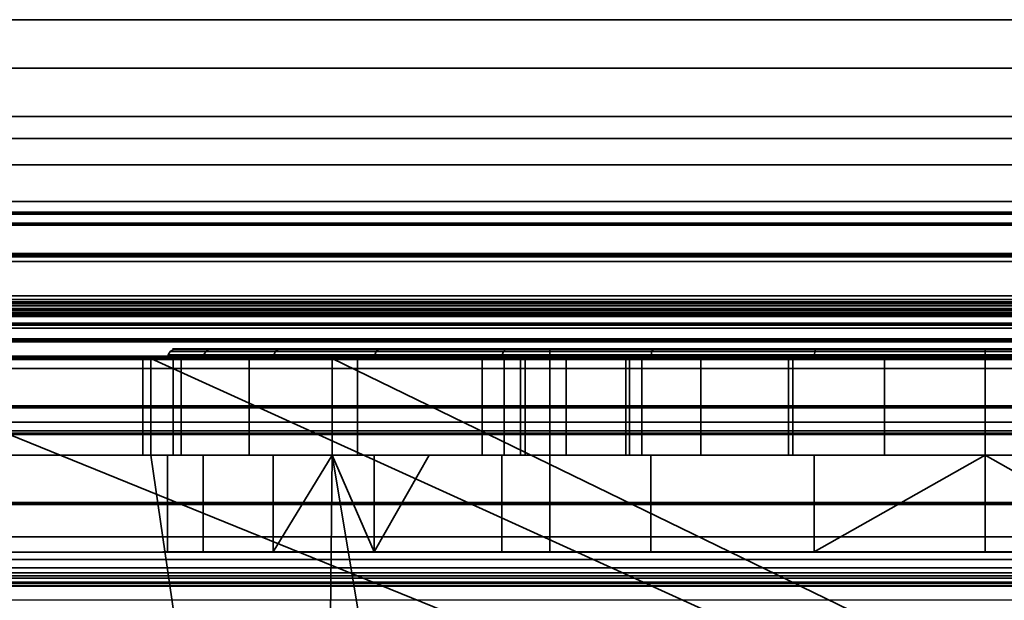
# Model space of a CAD drawing. Header units: millimetres. Extents: x -625 to 3725, y -115 to 86.
# Tile 305 of 656: x 1084.02 to 1094.2, y -19.5 to -13.5. Entities that reach past the tile are written whole.
import ezdxf

# ---------------------------------------------------------------- set-up
doc = ezdxf.new("R2010")
doc.units = ezdxf.units.MM
doc.layers.add('152', color=7, linetype='Continuous', true_color=0xffffff)

# ---------------------------------------------------------------- blocks, each defined once
blk = doc.blocks.new('UG_SURFACE_002')
at = {"layer": '152', "color": 252, "linetype": 'Continuous', "lineweight": 35}
for points in [[(2187, -14, 2237), (2187, 86, 2237), (813, 86, 2237), (813, -14, 2237)], [(963, -14, 2087), (963, 86, 2087), (2037, 86, 2087), (2037, -14, 2087)], [(2187, -14, 2237), (813, -14, 2237), (963, -14, 2087), (2037, -14, 2087)]]:
    blk.add_3dface(points, dxfattribs=at)
blk = doc.blocks.new('UG_SURFACE_055')
at = {"layer": '152', "color": 252, "linetype": 'Continuous', "lineweight": 35}
for points in [[(1029.5, -16.5, 8.5), (1949.5, -16.5, 8.5), (1949.5, -16.538, 8.309), (1029.5, -16.538, 8.309)], [(1029.5, -16.5, 24), (1949.5, -16.5, 24), (1949.5, -16.5, 8.5), (1029.5, -16.5, 8.5)], [(1029.5, -17.5, 24), (1949.5, -17.5, 24), (1949.5, -16.5, 24), (1029.5, -16.5, 24)], [(1029.5, -16.538, 8.309), (1949.5, -16.538, 8.309), (1949.5, -16.646, 8.146), (1029.5, -16.646, 8.146)], [(1029.5, -16.646, 8.146), (1949.5, -16.646, 8.146), (1949.5, -16.809, 8.038), (1029.5, -16.809, 8.038)], [(1029.5, -16.809, 8.038), (1949.5, -16.809, 8.038), (1949.5, -17, 8), (1029.5, -17, 8)], [(1029.5, -17, 8), (1949.5, -17, 8), (1949.5, -18.5, 8), (1029.5, -18.5, 8)], [(1029.5, -17.5, 11), (1949.5, -17.5, 11), (1949.5, -24.5, 11), (1029.5, -24.5, 11)], [(1029.5, -17.5, 9), (1949.5, -17.5, 9), (1949.5, -17.5, 11), (1029.5, -17.5, 11)], [(1029.5, -18.5, 9), (1949.5, -18.5, 9), (1949.5, -17.5, 9), (1029.5, -17.5, 9)], [(1029.5, -17.5, 12), (1949.5, -17.5, 12), (1949.5, -17.5, 24), (1029.5, -17.5, 24)], [(1029.5, -24.5, 12), (1949.5, -24.5, 12), (1949.5, -17.5, 12), (1029.5, -17.5, 12)], [(1029.5, -18.5, 8), (1949.5, -18.5, 8), (1949.5, -18.5, 9), (1029.5, -18.5, 9)]]:
    blk.add_3dface(points, dxfattribs=at)
blk = doc.blocks.new('UG_SURFACE_056')
at = {"layer": '152', "color": 18, "linetype": 'Continuous', "lineweight": 70}
for points in [[(1029.5, -15.5, 8), (1964.5, -15.5, 8), (1964.5, -15.614, 7.426), (1029.5, -15.614, 7.426)], [(1029.5, -15.5, 23.5), (1964.5, -15.5, 23.5), (1964.5, -15.5, 8), (1029.5, -15.5, 8)], [(1029.5, -16.5, 23.5), (1964.5, -16.5, 23.5), (1964.5, -15.5, 23.5), (1029.5, -15.5, 23.5)], [(1029.5, -15.614, 7.426), (1964.5, -15.614, 7.426), (1964.5, -15.939, 6.939), (1029.5, -15.939, 6.939)], [(1029.5, -15.939, 6.939), (1964.5, -15.939, 6.939), (1964.5, -16.426, 6.614), (1029.5, -16.426, 6.614)], [(1029.5, -16.426, 6.614), (1964.5, -16.426, 6.614), (1964.5, -17, 6.5), (1029.5, -17, 6.5)], [(1029.5, -16.5, 8), (1964.5, -16.5, 8), (1964.5, -16.5, 23.5), (1029.5, -16.5, 23.5)], [(1029.5, -16.538, 7.809), (1964.5, -16.538, 7.809), (1964.5, -16.5, 8), (1029.5, -16.5, 8)], [(1029.5, -16.646, 7.646), (1964.5, -16.646, 7.646), (1964.5, -16.538, 7.809), (1029.5, -16.538, 7.809)], [(1029.5, -16.809, 7.538), (1964.5, -16.809, 7.538), (1964.5, -16.646, 7.646), (1029.5, -16.646, 7.646)], [(1029.5, -17, 7.5), (1964.5, -17, 7.5), (1964.5, -16.809, 7.538), (1029.5, -16.809, 7.538)], [(1029.5, -17, 6.5), (1964.5, -17, 6.5), (1964.5, -20.5, 6.5), (1029.5, -20.5, 6.5)], [(1029.5, -18.5, 7.5), (1964.5, -18.5, 7.5), (1964.5, -17, 7.5), (1029.5, -17, 7.5)], [(1029.5, -17.5, 9), (1964.5, -17.5, 9), (1964.5, -18.5, 9), (1029.5, -18.5, 9)], [(1029.5, -17.5, 10), (1964.5, -17.5, 10), (1964.5, -17.5, 9), (1029.5, -17.5, 9)], [(1029.5, -24.5, 10), (1964.5, -24.5, 10), (1964.5, -17.5, 10), (1029.5, -17.5, 10)], [(1029.5, -18.5, 9), (1964.5, -18.5, 9), (1964.5, -18.5, 7.5), (1029.5, -18.5, 7.5)]]:
    blk.add_3dface(points, dxfattribs=at)
blk = doc.blocks.new('UG_SURFACE_057')
at = {"layer": '152', "color": 250, "linetype": 'Continuous', "lineweight": 35}
for points in [[(1029.5, -14.5, 3.5), (1970.5, -14.5, 3.5), (1970.5, -14.728, 2.352), (1029.5, -14.728, 2.352)], [(1029.5, -14.5, 23.5), (1970.5, -14.5, 23.5), (1970.5, -14.5, 3.5), (1029.5, -14.5, 3.5)], [(1029.5, -15.5, 23.5), (1970.5, -15.5, 23.5), (1970.5, -14.5, 23.5), (1029.5, -14.5, 23.5)], [(1029.5, -14.728, 2.352), (1970.5, -14.728, 2.352), (1970.5, -15.379, 1.379), (1029.5, -15.379, 1.379)], [(1029.5, -15.379, 1.379), (1970.5, -15.379, 1.379), (1970.5, -16.352, 0.728), (1029.5, -16.352, 0.728)], [(1029.5, -15.5, 5.5), (1970.5, -15.5, 5.5), (1970.5, -19.216, 5.5), (1029.5, -19.216, 5.5)], [(1029.5, -15.5, 3.5), (1970.5, -15.5, 3.5), (1970.5, -15.5, 5.5), (1029.5, -15.5, 5.5)], [(1029.5, -15.606, 2.856), (1970.5, -15.606, 2.856), (1970.5, -15.5, 3.5), (1029.5, -15.5, 3.5)], [(1029.5, -15.5, 6.5), (1970.5, -15.5, 6.5), (1970.5, -15.5, 23.5), (1029.5, -15.5, 23.5)], [(1029.5, -20.5, 6.5), (1970.5, -20.5, 6.5), (1970.5, -15.5, 6.5), (1029.5, -15.5, 6.5)], [(1029.5, -15.915, 2.281), (1970.5, -15.915, 2.281), (1970.5, -15.606, 2.856), (1029.5, -15.606, 2.856)], [(1029.5, -16.391, 1.835), (1970.5, -16.391, 1.835), (1970.5, -15.915, 2.281), (1029.5, -15.915, 2.281)], [(1029.5, -16.352, 0.728), (1970.5, -16.352, 0.728), (1970.5, -17.5, 0.5), (1029.5, -17.5, 0.5)], [(1029.5, -16.986, 1.567), (1970.5, -16.986, 1.567), (1970.5, -16.391, 1.835), (1029.5, -16.391, 1.835)], [(1029.5, -16.458, 3.623), (1970.5, -16.458, 3.623), (1970.5, -16.486, 3.478), (1029.5, -16.486, 3.478)], [(1029.5, -16.486, 3.767), (1970.5, -16.486, 3.767), (1970.5, -16.458, 3.623), (1029.5, -16.458, 3.623)], [(1029.5, -16.486, 3.478), (1970.5, -16.486, 3.478), (1970.5, -16.566, 3.354), (1029.5, -16.566, 3.354)], [(1029.5, -16.566, 3.891), (1970.5, -16.566, 3.891), (1970.5, -16.486, 3.767), (1029.5, -16.486, 3.767)], [(1029.5, -16.566, 3.354), (1970.5, -16.566, 3.354), (1970.5, -16.687, 3.269), (1029.5, -16.687, 3.269)], [(1029.5, -17.785, 4.87), (1970.5, -17.785, 4.87), (1970.5, -16.566, 3.891), (1029.5, -16.566, 3.891)], [(1029.5, -16.687, 3.269), (1970.5, -16.687, 3.269), (1970.5, -16.83, 3.235), (1029.5, -16.83, 3.235)], [(1029.5, -16.83, 3.235), (1970.5, -16.83, 3.235), (1970.5, -16.976, 3.257), (1029.5, -16.976, 3.257)], [(1029.5, -16.976, 3.257), (1970.5, -16.976, 3.257), (1970.5, -17.103, 3.332), (1029.5, -17.103, 3.332)], [(1029.5, -19.001, 3.033), (1970.5, -19.001, 3.033), (1970.5, -16.986, 1.567), (1029.5, -16.986, 1.567)], [(1029.5, -17.103, 3.332), (1970.5, -17.103, 3.332), (1970.5, -18.843, 4.791), (1029.5, -18.843, 4.791)], [(1029.5, -17.5, 0.5), (1970.5, -17.5, 0.5), (1970.5, -24.5, 0.5), (1029.5, -24.5, 0.5)], [(1029.5, -17.658, 1.5), (1970.5, -17.658, 1.5), (1970.5, -19.27, 2.674), (1029.5, -19.27, 2.674)], [(1029.5, -24.342, 1.5), (1970.5, -24.342, 1.5), (1970.5, -17.658, 1.5), (1029.5, -17.658, 1.5)], [(1029.5, -19.216, 5.5), (1970.5, -19.216, 5.5), (1970.5, -17.785, 4.87), (1029.5, -17.785, 4.87)], [(1029.5, -18.843, 4.791), (1970.5, -18.843, 4.791), (1970.5, -21, 5.5), (1029.5, -21, 5.5)], [(1029.5, -19.079, 3.07), (1970.5, -19.079, 3.07), (1970.5, -19.001, 3.033), (1029.5, -19.001, 3.033)], [(1029.5, -19.166, 3.074), (1970.5, -19.166, 3.074), (1970.5, -19.079, 3.07), (1029.5, -19.079, 3.07)], [(1029.5, -19.248, 3.044), (1970.5, -19.248, 3.044), (1970.5, -19.166, 3.074), (1029.5, -19.166, 3.074)], [(1029.5, -19.313, 2.986), (1970.5, -19.313, 2.986), (1970.5, -19.248, 3.044), (1029.5, -19.248, 3.044)], [(1029.5, -19.27, 2.674), (1970.5, -19.27, 2.674), (1970.5, -19.327, 2.739), (1029.5, -19.327, 2.739)], [(1029.5, -19.35, 2.908), (1970.5, -19.35, 2.908), (1970.5, -19.313, 2.986), (1029.5, -19.313, 2.986)], [(1029.5, -19.327, 2.739), (1970.5, -19.327, 2.739), (1970.5, -19.355, 2.821), (1029.5, -19.355, 2.821)], [(1029.5, -19.355, 2.821), (1970.5, -19.355, 2.821), (1970.5, -19.35, 2.908), (1029.5, -19.35, 2.908)]]:
    blk.add_3dface(points, dxfattribs=at)
blk = doc.blocks.new('UG_SURFACE_058')
at = {"layer": '152', "color": 252, "linetype": 'Continuous', "lineweight": 35}
for points in [[(1029.5, -13.5, 0.5), (1970.5, -13.5, 0.5), (1970.5, -14.5, 0.5), (1029.5, -14.5, 0.5)], [(1029.5, -13.5, 26.5), (1970.5, -13.5, 26.5), (1970.5, -13.5, 0.5), (1029.5, -13.5, 0.5)], [(1029.5, -14.5, 26.5), (1970.5, -14.5, 26.5), (1970.5, -13.5, 26.5), (1029.5, -13.5, 26.5)], [(1029.5, -13.5, 29.5), (1970.5, -13.5, 29.5), (1970.5, -14.5, 29.5), (1029.5, -14.5, 29.5)], [(1029.5, -13.5, 30.5), (1970.5, -13.5, 30.5), (1970.5, -13.5, 29.5), (1029.5, -13.5, 29.5)], [(1029.5, -17.75, 30.5), (1970.5, -17.75, 30.5), (1970.5, -13.5, 30.5), (1029.5, -13.5, 30.5)], [(1029.5, -14.5, 24), (1970.5, -14.5, 24), (1970.5, -17.772, 24), (1029.5, -17.772, 24)], [(1029.5, -14.5, 0.5), (1970.5, -14.5, 0.5), (1970.5, -14.5, 24), (1029.5, -14.5, 24)], [(1029.5, -15, 28), (1970.5, -15, 28), (1970.5, -14.5, 26.5), (1029.5, -14.5, 26.5)], [(1029.5, -14.5, 29.5), (1970.5, -14.5, 29.5), (1970.5, -15, 28), (1029.5, -15, 28)], [(1029.5, -16, 27), (1970.5, -16, 27), (1970.5, -26, 27), (1029.5, -26, 27)], [(1029.5, -16, 25), (1970.5, -16, 25), (1970.5, -16, 27), (1029.5, -16, 27)], [(1029.5, -17.772, 25), (1970.5, -17.772, 25), (1970.5, -16, 25), (1029.5, -16, 25)], [(1029.5, -16.5, 29.5), (1970.5, -16.5, 29.5), (1970.5, -17.75, 29.5), (1029.5, -17.75, 29.5)], [(1029.5, -16.5, 28), (1970.5, -16.5, 28), (1970.5, -16.5, 29.5), (1029.5, -16.5, 29.5)], [(1029.5, -25.5, 28), (1970.5, -25.5, 28), (1970.5, -16.5, 28), (1029.5, -16.5, 28)], [(1029.5, -17.75, 29.5), (1970.5, -17.75, 29.5), (1970.5, -17.75, 30.5), (1029.5, -17.75, 30.5)], [(1029.5, -17.772, 24), (1970.5, -17.772, 24), (1970.5, -17.772, 25), (1029.5, -17.772, 25)]]:
    blk.add_3dface(points, dxfattribs=at)
blk = doc.blocks.new('UG_SURFACE_060')
at = {"layer": '152', "color": 32, "linetype": 'Continuous', "lineweight": 35}
for points in [[(1029, -34, 2017), (1971, -34, 2017), (1971, 0, 2017), (1029, 0, 2017)], [(1029, -29, 30.5), (1029, -13, 30.5), (1971, -13, 30.5), (1971, -29, 30.5)]]:
    blk.add_3dface(points, dxfattribs=at)
blk = doc.blocks.new('UG_SURFACE_061')
at = {"layer": '152', "color": 252, "linetype": 'Continuous', "lineweight": 35}
for points in [[(1086.639, -17, 1099.75), (1085.547, -17, 1103.112), (1085.554, -16.962, 1103.112), (1086.645, -16.962, 1099.754)], [(1085.547, -17, 1103.112), (1085.916, -17, 1106.627), (1085.923, -16.962, 1106.624), (1085.554, -16.962, 1103.112)], [(1086.645, -16.962, 1099.754), (1085.554, -16.962, 1103.112), (1085.576, -16.929, 1103.115), (1086.664, -16.929, 1099.765)], [(1085.554, -16.962, 1103.112), (1085.923, -16.962, 1106.624), (1085.944, -16.929, 1106.618), (1085.576, -16.929, 1103.115)], [(1086.664, -16.929, 1099.765), (1085.576, -16.929, 1103.115), (1085.608, -16.908, 1103.118), (1086.692, -16.908, 1099.781)], [(1085.576, -16.929, 1103.115), (1085.944, -16.929, 1106.618), (1085.975, -16.908, 1106.608), (1085.608, -16.908, 1103.118)], [(1086.692, -16.908, 1099.781), (1085.608, -16.908, 1103.118), (1085.646, -16.9, 1103.122), (1086.725, -16.9, 1099.8)], [(1085.608, -16.908, 1103.118), (1085.975, -16.908, 1106.608), (1086.011, -16.9, 1106.596), (1085.646, -16.9, 1103.122)], [(1089.5, -16.9, 1099.5), (1086.725, -16.9, 1099.8), (1085.646, -16.9, 1103.122), (1086.011, -16.9, 1106.596)], [(1087.689, -16.962, 1109.683), (1085.923, -16.962, 1106.624), (1085.916, -17, 1106.627), (1087.25, -17, 1108.937)], [(1085.923, -16.962, 1106.624), (1087.689, -16.962, 1109.683), (1087.705, -16.929, 1109.668), (1085.944, -16.929, 1106.618)], [(1085.944, -16.929, 1106.618), (1087.705, -16.929, 1109.668), (1087.729, -16.908, 1109.646), (1085.975, -16.908, 1106.608)], [(1085.975, -16.908, 1106.608), (1087.729, -16.908, 1109.646), (1087.758, -16.9, 1109.621), (1086.011, -16.9, 1106.596)], [(1086.011, -16.9, 1106.596), (1087.758, -16.9, 1109.621), (1089.5, -16.9, 1108.5), (1089.5, -16.9, 1099.5)], [(1087.25, -17, 1099.071), (1086.639, -17, 1099.75), (1086.645, -16.962, 1099.754)], [(1089.008, -16.962, 1097.129), (1086.645, -16.962, 1099.754), (1086.664, -16.929, 1099.765), (1089.021, -16.929, 1097.147)], [(1086.645, -16.962, 1099.754), (1089.008, -16.962, 1097.129), (1089.004, -17, 1097.123), (1087.25, -17, 1099.071)], [(1089.021, -16.929, 1097.147), (1086.664, -16.929, 1099.765), (1086.692, -16.908, 1099.781), (1089.04, -16.908, 1097.173)], [(1089.04, -16.908, 1097.173), (1086.692, -16.908, 1099.781), (1086.725, -16.9, 1099.8), (1089.063, -16.9, 1097.204)], [(1089.5, -16.9, 1099.5), (1089.063, -16.9, 1097.204), (1086.725, -16.9, 1099.8)], [(1087.25, -17, 1108.937), (1087.683, -17, 1109.688), (1087.689, -16.962, 1109.683)], [(1087.689, -16.962, 1109.683), (1087.683, -17, 1109.688), (1088.251, -17, 1110.1)], [(1087.689, -16.962, 1109.683), (1090.546, -16.962, 1111.758), (1090.555, -16.929, 1111.738), (1087.705, -16.929, 1109.668)], [(1088.251, -17, 1110.1), (1090.543, -17, 1111.765), (1090.546, -16.962, 1111.758), (1087.689, -16.962, 1109.683)], [(1087.705, -16.929, 1109.668), (1090.555, -16.929, 1111.738), (1090.568, -16.908, 1111.709), (1087.729, -16.908, 1109.646)], [(1087.729, -16.908, 1109.646), (1090.568, -16.908, 1111.709), (1090.583, -16.9, 1111.674), (1087.758, -16.9, 1109.621)], [(1089.5, -16.9, 1108.5), (1087.758, -16.9, 1109.621), (1090.583, -16.9, 1111.674), (1094, -16.9, 1112.4)], [(1092.233, -17, 1095.686), (1089.004, -17, 1097.123), (1089.008, -16.962, 1097.129), (1092.234, -16.962, 1095.693)], [(1092.234, -16.962, 1095.693), (1089.008, -16.962, 1097.129), (1089.021, -16.929, 1097.147), (1092.239, -16.929, 1095.714)], [(1092.239, -16.929, 1095.714), (1089.021, -16.929, 1097.147), (1089.04, -16.908, 1097.173), (1092.246, -16.908, 1095.746)], [(1092.246, -16.908, 1095.746), (1089.04, -16.908, 1097.173), (1089.063, -16.9, 1097.204), (1092.254, -16.9, 1095.784)], [(1095.747, -16.9, 1095.784), (1092.254, -16.9, 1095.784), (1089.063, -16.9, 1097.204), (1089.5, -16.9, 1099.5)], [(1089.5, -16.9, 1099.5), (1098.5, -16.9, 1099.5), (1098.937, -16.9, 1097.204), (1095.747, -16.9, 1095.784)], [(1098.5, -16.9, 1108.5), (1089.5, -16.9, 1108.5), (1094, -16.9, 1112.4), (1097.417, -16.9, 1111.674)], [(1089.5, -19, 1099.5), (1098.5, -19, 1099.5), (1098.5, -16.9, 1099.5), (1089.5, -16.9, 1099.5)], [(1089.5, -19, 1108.5), (1089.5, -19, 1099.5), (1089.5, -16.9, 1099.5), (1089.5, -16.9, 1108.5)], [(1098.5, -19, 1108.5), (1089.5, -19, 1108.5), (1089.5, -16.9, 1108.5), (1098.5, -16.9, 1108.5)], [(1090.543, -17, 1111.765), (1094, -17, 1112.5), (1094, -16.962, 1112.492), (1090.546, -16.962, 1111.758)], [(1090.546, -16.962, 1111.758), (1094, -16.962, 1112.492), (1094, -16.929, 1112.471), (1090.555, -16.929, 1111.738)], [(1090.555, -16.929, 1111.738), (1094, -16.929, 1112.471), (1094, -16.908, 1112.438), (1090.568, -16.908, 1111.709)], [(1090.568, -16.908, 1111.709), (1094, -16.908, 1112.438), (1094, -16.9, 1112.4), (1090.583, -16.9, 1111.674)], [(1094, -17, 1095.5), (1092.233, -17, 1095.686), (1092.234, -16.962, 1095.693)], [(1095.766, -16.962, 1095.693), (1092.234, -16.962, 1095.693), (1092.239, -16.929, 1095.714), (1095.761, -16.929, 1095.714)], [(1092.234, -16.962, 1095.693), (1095.766, -16.962, 1095.693), (1094, -17, 1095.5)], [(1095.761, -16.929, 1095.714), (1092.239, -16.929, 1095.714), (1092.246, -16.908, 1095.746), (1095.754, -16.908, 1095.746)], [(1095.754, -16.908, 1095.746), (1092.246, -16.908, 1095.746), (1092.254, -16.9, 1095.784), (1095.747, -16.9, 1095.784)], [(1094, -16.908, 1112.438), (1097.432, -16.908, 1111.709), (1097.417, -16.9, 1111.674), (1094, -16.9, 1112.4)], [(1094, -16.929, 1112.471), (1097.445, -16.929, 1111.738), (1097.432, -16.908, 1111.709), (1094, -16.908, 1112.438)], [(1094, -16.962, 1112.492), (1097.454, -16.962, 1111.758), (1097.445, -16.929, 1111.738), (1094, -16.929, 1112.471)], [(1095.766, -16.962, 1095.693), (1095.767, -17, 1095.686), (1094, -17, 1095.5)], [(1094, -17, 1112.5), (1097.457, -17, 1111.765), (1097.454, -16.962, 1111.758), (1094, -16.962, 1112.492)], [(1081.975, -17, 1167.5), (1032, -17, 1167.5), (1032, -30, 1167.5), (1114, -30, 1167.5)], [(1114, -30, 1002.5), (1032, -30, 1002.5), (1032, -17, 1002.5), (1081.975, -17, 1002.5)], [(1114, -30, 1167.5), (1085.375, -17, 1167.5), (1081.975, -17, 1167.5)], [(1114, -30, 1002.5), (1081.975, -17, 1002.5), (1085.375, -17, 1002.5)], [(1081.975, -17, 1033.975), (1085.293, -17, 1031.132), (1085.375, -17, 1030.875)], [(1081.975, -17, 1033.975), (1085.375, -17, 1033.975), (1085.375, -17, 1031.877), (1085.293, -17, 1031.132)], [(1085.375, -17, 1030.875), (1085.375, -17, 1013.575), (1081.975, -17, 1013.575), (1081.975, -17, 1033.975)], [(1081.975, -17, 1002.5), (1081.975, -17, 1013.575), (1085.375, -17, 1013.575), (1085.375, -17, 1002.5)], [(1081.975, -17, 1033.975), (1081.975, -17, 1058.875), (1085.375, -17, 1058.875), (1085.375, -17, 1033.975)], [(1081.975, -17, 1058.875), (1081.975, -17, 1091.25), (1085.375, -17, 1091.25), (1085.375, -17, 1058.875)], [(1081.975, -17, 1091.25), (1081.975, -17, 1110.1), (1085.375, -17, 1110.1), (1085.375, -17, 1091.25)], [(1081.975, -17, 1110.1), (1081.975, -17, 1128.75), (1085.375, -17, 1128.75), (1085.375, -17, 1110.1)], [(1081.975, -17, 1128.75), (1081.975, -17, 1167.5), (1085.375, -17, 1167.5), (1085.375, -17, 1128.75)], [(1085.375, -18, 1031.877), (1085.293, -18, 1031.132), (1085.293, -17, 1031.132), (1085.375, -17, 1031.877)], [(1085.375, -17, 1030.875), (1085.293, -17, 1031.132), (1085.293, -18, 1031.132), (1085.375, -18, 1030.875)], [(1114, -30, 1167.5), (1087.25, -17, 1167.5), (1085.375, -17, 1167.5)], [(1114, -30, 1002.5), (1085.375, -17, 1002.5), (1087.25, -17, 1002.5)], [(1085.375, -17, 1110.1), (1085.916, -17, 1106.627), (1085.547, -17, 1103.112)], [(1085.547, -17, 1103.112), (1085.375, -17, 1091.25), (1085.375, -17, 1110.1)], [(1085.375, -17, 1110.1), (1087.25, -17, 1110.1), (1087.25, -17, 1108.937), (1085.916, -17, 1106.627)], [(1085.547, -17, 1103.112), (1086.639, -17, 1099.75), (1085.375, -17, 1091.25)], [(1085.375, -17, 1058.875), (1087.25, -17, 1058.875), (1087.25, -17, 1037.42), (1085.689, -17, 1034.737)], [(1085.375, -17, 1013.575), (1085.375, -17, 1030.875), (1086.393, -17, 1027.676)], [(1086.393, -17, 1027.676), (1087.25, -17, 1026.71), (1087.25, -17, 1013.575), (1085.375, -17, 1013.575)], [(1085.375, -17, 1031.877), (1085.375, -17, 1033.975), (1085.606, -17, 1033.975)], [(1085.689, -17, 1034.737), (1085.606, -17, 1033.975), (1085.375, -17, 1033.975), (1085.375, -17, 1058.875)], [(1086.639, -17, 1099.75), (1087.25, -17, 1099.071), (1087.25, -17, 1091.25), (1085.375, -17, 1091.25)], [(1085.375, -17, 1002.5), (1085.375, -17, 1013.575), (1087.25, -17, 1013.575), (1087.25, -17, 1002.5)], [(1085.375, -17, 1058.875), (1085.375, -17, 1091.25), (1087.25, -17, 1091.25), (1087.25, -17, 1058.875)], [(1085.375, -17, 1110.1), (1085.375, -17, 1128.75), (1087.25, -17, 1128.75), (1087.25, -17, 1110.1)], [(1085.375, -17, 1128.75), (1085.375, -17, 1167.5), (1087.25, -17, 1167.5), (1087.25, -17, 1128.75)], [(1085.606, -18, 1033.975), (1085.375, -18, 1031.877), (1085.375, -17, 1031.877), (1085.606, -17, 1033.975)], [(1085.375, -18, 1030.875), (1086.393, -18, 1027.676), (1086.393, -17, 1027.676), (1085.375, -17, 1030.875)], [(1085.606, -17, 1033.975), (1085.689, -17, 1034.737), (1085.689, -18, 1034.737), (1085.606, -18, 1033.975)], [(1087.25, -18, 1037.42), (1085.689, -18, 1034.737), (1085.689, -17, 1034.737), (1087.25, -17, 1037.42)], [(1087.25, -17, 1026.71), (1086.393, -17, 1027.676), (1086.393, -18, 1027.676), (1087.25, -18, 1026.71)], [(1114, -30, 1167.5), (1100.75, -17, 1167.5), (1087.25, -17, 1167.5)], [(1114, -30, 1002.5), (1087.25, -17, 1002.5), (1100.75, -17, 1002.5)], [(1087.25, -17, 1128.75), (1091.966, -17, 1145.432), (1094, -17, 1145)], [(1087.25, -17, 1128.75), (1087.25, -17, 1167.5), (1089.027, -17, 1150.523)], [(1087.25, -17, 1167.5), (1092.96, -17, 1154.891), (1091.061, -17, 1154.045)], [(1087.25, -17, 1128.75), (1090.284, -17, 1146.654), (1091.966, -17, 1145.432)], [(1089.027, -17, 1150.523), (1089.245, -17, 1148.455), (1087.25, -17, 1128.75)], [(1091.061, -17, 1154.045), (1089.67, -17, 1152.5), (1087.25, -17, 1167.5)], [(1094, -17, 1145), (1096.034, -17, 1145.432), (1100.75, -17, 1128.75), (1087.25, -17, 1128.75)], [(1089.67, -17, 1152.5), (1089.027, -17, 1150.523), (1087.25, -17, 1167.5)], [(1087.25, -17, 1167.5), (1100.75, -17, 1167.5), (1095.04, -17, 1154.891), (1092.96, -17, 1154.891)], [(1089.245, -17, 1148.455), (1090.284, -17, 1146.654), (1087.25, -17, 1128.75)], [(1087.25, -17, 1058.875), (1091.966, -17, 1077.432), (1094, -17, 1077)], [(1087.25, -17, 1091.25), (1092.96, -17, 1086.891), (1091.061, -17, 1086.045)], [(1087.25, -17, 1058.875), (1090.284, -17, 1078.654), (1091.966, -17, 1077.432)], [(1087.25, -17, 1058.875), (1087.25, -17, 1091.25), (1089.027, -17, 1082.523), (1089.245, -17, 1080.455)], [(1091.061, -17, 1086.045), (1089.67, -17, 1084.5), (1087.25, -17, 1091.25)], [(1094, -17, 1077), (1096.034, -17, 1077.432), (1100.75, -17, 1058.875), (1087.25, -17, 1058.875)], [(1089.67, -17, 1084.5), (1089.027, -17, 1082.523), (1087.25, -17, 1091.25)], [(1087.25, -17, 1091.25), (1100.75, -17, 1091.25), (1095.04, -17, 1086.891), (1092.96, -17, 1086.891)], [(1089.245, -17, 1080.455), (1090.284, -17, 1078.654), (1087.25, -17, 1058.875)], [(1087.25, -17, 1128.75), (1100.75, -17, 1128.75), (1094, -17, 1112.5), (1090.543, -17, 1111.765)], [(1087.25, -17, 1110.1), (1088.251, -17, 1110.1), (1087.683, -17, 1109.688)], [(1087.25, -17, 1091.25), (1092.233, -17, 1095.686), (1094, -17, 1095.5)], [(1094, -17, 1095.5), (1095.767, -17, 1095.686), (1100.75, -17, 1091.25), (1087.25, -17, 1091.25)], [(1087.25, -17, 1091.25), (1089.004, -17, 1097.123), (1092.233, -17, 1095.686)], [(1087.25, -17, 1091.25), (1087.25, -17, 1099.071), (1089.004, -17, 1097.123)], [(1087.25, -17, 1058.875), (1090.452, -17, 1039.998), (1087.513, -17, 1037.872)], [(1087.25, -17, 1058.875), (1094, -17, 1040.75), (1090.452, -17, 1039.998)], [(1097.548, -17, 1039.998), (1094, -17, 1040.75), (1087.25, -17, 1058.875), (1100.75, -17, 1058.875)], [(1087.25, -17, 1013.575), (1088.8, -17, 1013.575), (1088.8, -17, 1012.55)], [(1087.25, -17, 1002.5), (1090.323, -17, 1008.873), (1092.01, -17, 1007.746)], [(1088.8, -17, 1012.55), (1089.196, -17, 1010.56), (1087.25, -17, 1002.5), (1087.25, -17, 1013.575)], [(1089.196, -17, 1010.56), (1090.323, -17, 1008.873), (1087.25, -17, 1002.5)], [(1092.01, -17, 1007.746), (1094, -17, 1007.35), (1100.75, -17, 1002.5), (1087.25, -17, 1002.5)], [(1088.8, -17, 1013.575), (1087.25, -17, 1013.575), (1087.25, -17, 1026.71), (1088.8, -17, 1024.963)], [(1087.513, -17, 1037.872), (1087.25, -17, 1037.42), (1087.25, -17, 1058.875)], [(1087.683, -17, 1109.688), (1087.25, -17, 1108.937), (1087.25, -17, 1110.1)], [(1090.543, -17, 1111.765), (1088.251, -17, 1110.1), (1087.25, -17, 1110.1), (1087.25, -17, 1128.75)], [(1087.25, -18, 1026.71), (1088.8, -18, 1024.963), (1088.8, -17, 1024.963), (1087.25, -17, 1026.71)], [(1087.25, -17, 1037.42), (1087.513, -17, 1037.872), (1087.513, -18, 1037.872), (1087.25, -18, 1037.42)], [(1090.452, -17, 1039.998), (1090.452, -18, 1039.998), (1087.513, -18, 1037.872), (1087.513, -17, 1037.872)], [(1088.8, -17, 1013.575), (1088.8, -17, 1024.963), (1088.8, -18, 1024.963), (1088.8, -18, 1013.575)], [(1088.8, -18, 1013.575), (1088.8, -18, 1012.55), (1088.8, -17, 1012.55), (1088.8, -17, 1013.575)], [(1088.8, -17, 1012.55), (1088.8, -18, 1012.55), (1089.196, -18, 1010.56), (1089.196, -17, 1010.56)], [(1089.027, -17, 1150.523), (1089.027, -18, 1150.523), (1089.245, -18, 1148.455), (1089.245, -17, 1148.455)], [(1089.67, -17, 1152.5), (1089.67, -18, 1152.5), (1089.027, -18, 1150.523), (1089.027, -17, 1150.523)], [(1089.027, -17, 1082.523), (1089.027, -18, 1082.523), (1089.245, -18, 1080.455), (1089.245, -17, 1080.455)], [(1089.67, -17, 1084.5), (1089.67, -18, 1084.5), (1089.027, -18, 1082.523), (1089.027, -17, 1082.523)], [(1089.196, -17, 1010.56), (1089.196, -18, 1010.56), (1090.323, -18, 1008.873), (1090.323, -17, 1008.873)], [(1089.245, -17, 1148.455), (1089.245, -18, 1148.455), (1090.284, -18, 1146.654), (1090.284, -17, 1146.654)], [(1089.245, -17, 1080.455), (1089.245, -18, 1080.455), (1090.284, -18, 1078.654), (1090.284, -17, 1078.654)], [(1091.061, -17, 1154.045), (1091.061, -18, 1154.045), (1089.67, -18, 1152.5), (1089.67, -17, 1152.5)], [(1091.061, -17, 1086.045), (1091.061, -18, 1086.045), (1089.67, -18, 1084.5), (1089.67, -17, 1084.5)], [(1090.284, -17, 1146.654), (1090.284, -18, 1146.654), (1091.966, -18, 1145.432), (1091.966, -17, 1145.432)], [(1090.284, -17, 1078.654), (1090.284, -18, 1078.654), (1091.966, -18, 1077.432), (1091.966, -17, 1077.432)], [(1090.323, -17, 1008.873), (1090.323, -18, 1008.873), (1092.01, -18, 1007.746), (1092.01, -17, 1007.746)], [(1094, -17, 1040.75), (1094, -18, 1040.75), (1090.452, -18, 1039.998), (1090.452, -17, 1039.998)], [(1092.96, -17, 1154.891), (1092.96, -18, 1154.891), (1091.061, -18, 1154.045), (1091.061, -17, 1154.045)], [(1092.96, -17, 1086.891), (1092.96, -18, 1086.891), (1091.061, -18, 1086.045), (1091.061, -17, 1086.045)], [(1091.966, -17, 1145.432), (1091.966, -18, 1145.432), (1094, -18, 1145), (1094, -17, 1145)], [(1091.966, -17, 1077.432), (1091.966, -18, 1077.432), (1094, -18, 1077), (1094, -17, 1077)], [(1092.01, -17, 1007.746), (1092.01, -18, 1007.746), (1094, -18, 1007.35), (1094, -17, 1007.35)], [(1095.04, -17, 1154.891), (1095.04, -18, 1154.891), (1092.96, -18, 1154.891), (1092.96, -17, 1154.891)], [(1095.04, -17, 1086.891), (1095.04, -18, 1086.891), (1092.96, -18, 1086.891), (1092.96, -17, 1086.891)], [(1097.457, -17, 1111.765), (1094, -17, 1112.5), (1100.75, -17, 1128.75)], [(1100.75, -17, 1002.5), (1094, -17, 1007.35), (1095.99, -17, 1007.746)], [(1097.548, -17, 1039.998), (1097.548, -18, 1039.998), (1094, -18, 1040.75), (1094, -17, 1040.75)], [(1094, -17, 1007.35), (1094, -18, 1007.35), (1095.99, -18, 1007.746), (1095.99, -17, 1007.746)], [(1094, -17, 1145), (1094, -18, 1145), (1096.034, -18, 1145.432), (1096.034, -17, 1145.432)], [(1094, -17, 1077), (1094, -18, 1077), (1096.034, -18, 1077.432), (1096.034, -17, 1077.432)], [(1081.975, -30, 1003.5), (1087.125, -30, 1003.5), (1085.375, -18, 1003.5), (1081.975, -18, 1003.5)], [(1087.125, -30, 1166.5), (1081.975, -30, 1166.5), (1081.975, -18, 1166.5), (1085.375, -18, 1166.5)], [(1081.975, -18, 1033.975), (1081.975, -18, 1013.575), (1085.375, -18, 1013.575), (1085.375, -18, 1030.875)], [(1085.375, -18, 1030.875), (1085.293, -18, 1031.132), (1081.975, -18, 1033.975)], [(1085.293, -18, 1031.132), (1085.375, -18, 1031.877), (1085.375, -18, 1033.975), (1081.975, -18, 1033.975)], [(1085.375, -18, 1003.5), (1085.375, -18, 1013.575), (1081.975, -18, 1013.575), (1081.975, -18, 1003.5)], [(1085.375, -18, 1033.975), (1085.375, -18, 1058.875), (1081.975, -18, 1058.875), (1081.975, -18, 1033.975)], [(1085.375, -18, 1058.875), (1085.375, -18, 1091.25), (1081.975, -18, 1091.25), (1081.975, -18, 1058.875)], [(1085.375, -18, 1091.25), (1085.375, -18, 1110.1), (1081.975, -18, 1110.1), (1081.975, -18, 1091.25)], [(1085.375, -18, 1110.1), (1085.375, -18, 1128.75), (1081.975, -18, 1128.75), (1081.975, -18, 1110.1)], [(1085.375, -18, 1128.75), (1085.375, -18, 1166.5), (1081.975, -18, 1166.5), (1081.975, -18, 1128.75)], [(1087.125, -30, 1003.5), (1087.25, -18, 1003.5), (1085.375, -18, 1003.5)], [(1085.375, -18, 1166.5), (1087.25, -18, 1166.5), (1087.125, -30, 1166.5)], [(1085.375, -18, 1110.1), (1085.375, -18, 1091.25), (1085.547, -18, 1103.112)], [(1085.375, -18, 1091.25), (1086.639, -18, 1099.75), (1085.547, -18, 1103.112)], [(1085.547, -18, 1103.112), (1085.916, -18, 1106.627), (1085.375, -18, 1110.1)], [(1085.375, -18, 1091.25), (1087.25, -18, 1091.25), (1087.25, -18, 1099.071), (1086.639, -18, 1099.75)], [(1085.375, -18, 1013.575), (1087.25, -18, 1013.575), (1087.25, -18, 1026.71), (1086.393, -18, 1027.676)], [(1085.375, -18, 1058.875), (1085.375, -18, 1033.975), (1085.606, -18, 1033.975), (1085.689, -18, 1034.737)], [(1085.689, -18, 1034.737), (1087.25, -18, 1037.42), (1087.25, -18, 1058.875), (1085.375, -18, 1058.875)], [(1085.606, -18, 1033.975), (1085.375, -18, 1033.975), (1085.375, -18, 1031.877)], [(1086.393, -18, 1027.676), (1085.375, -18, 1030.875), (1085.375, -18, 1013.575)], [(1085.916, -18, 1106.627), (1087.25, -18, 1108.937), (1087.25, -18, 1110.1), (1085.375, -18, 1110.1)], [(1087.25, -18, 1003.5), (1087.25, -18, 1013.575), (1085.375, -18, 1013.575), (1085.375, -18, 1003.5)], [(1087.25, -18, 1058.875), (1087.25, -18, 1091.25), (1085.375, -18, 1091.25), (1085.375, -18, 1058.875)], [(1087.25, -18, 1110.1), (1087.25, -18, 1128.75), (1085.375, -18, 1128.75), (1085.375, -18, 1110.1)], [(1087.25, -18, 1128.75), (1087.25, -18, 1166.5), (1085.375, -18, 1166.5), (1085.375, -18, 1128.75)], [(1085.547, -19, 1103.112), (1085.547, -18, 1103.112), (1086.639, -18, 1099.75), (1086.639, -19, 1099.75)], [(1085.916, -19, 1106.627), (1085.916, -18, 1106.627), (1085.547, -18, 1103.112), (1085.547, -19, 1103.112)], [(1087.25, -18, 1108.937), (1085.916, -18, 1106.627), (1085.916, -19, 1106.627), (1087.683, -19, 1109.688)], [(1086.639, -19, 1099.75), (1086.639, -18, 1099.75), (1087.25, -18, 1099.071)], [(1087.25, -18, 1099.071), (1089.004, -18, 1097.123), (1089.004, -19, 1097.123), (1086.639, -19, 1099.75)], [(1087.25, -18, 1003.5), (1087.125, -30, 1003.5), (1089.25, -30, 1003.5)], [(1087.25, -18, 1166.5), (1089.25, -30, 1166.5), (1087.125, -30, 1166.5)], [(1089.25, -30, 1003.5), (1098.75, -30, 1003.5), (1100.75, -18, 1003.5), (1087.25, -18, 1003.5)], [(1087.25, -18, 1166.5), (1100.75, -18, 1166.5), (1098.75, -30, 1166.5), (1089.25, -30, 1166.5)], [(1087.25, -18, 1166.5), (1089.67, -18, 1152.5), (1091.061, -18, 1154.045)], [(1087.25, -18, 1166.5), (1089.027, -18, 1150.523), (1089.67, -18, 1152.5)], [(1087.25, -18, 1128.75), (1090.284, -18, 1146.654), (1089.245, -18, 1148.455)], [(1100.75, -18, 1166.5), (1087.25, -18, 1166.5), (1092.96, -18, 1154.891), (1095.04, -18, 1154.891)], [(1089.245, -18, 1148.455), (1089.027, -18, 1150.523), (1087.25, -18, 1166.5), (1087.25, -18, 1128.75)], [(1091.061, -18, 1154.045), (1092.96, -18, 1154.891), (1087.25, -18, 1166.5)], [(1087.25, -18, 1128.75), (1094, -18, 1145), (1091.966, -18, 1145.432)], [(1091.966, -18, 1145.432), (1090.284, -18, 1146.654), (1087.25, -18, 1128.75)], [(1087.25, -18, 1091.25), (1089.67, -18, 1084.5), (1091.061, -18, 1086.045)], [(1087.25, -18, 1091.25), (1089.027, -18, 1082.523), (1089.67, -18, 1084.5)], [(1087.25, -18, 1058.875), (1090.284, -18, 1078.654), (1089.245, -18, 1080.455)], [(1100.75, -18, 1091.25), (1087.25, -18, 1091.25), (1092.96, -18, 1086.891), (1095.04, -18, 1086.891)], [(1089.245, -18, 1080.455), (1089.027, -18, 1082.523), (1087.25, -18, 1091.25), (1087.25, -18, 1058.875)], [(1091.061, -18, 1086.045), (1092.96, -18, 1086.891), (1087.25, -18, 1091.25)], [(1087.25, -18, 1058.875), (1094, -18, 1077), (1091.966, -18, 1077.432)], [(1091.966, -18, 1077.432), (1090.284, -18, 1078.654), (1087.25, -18, 1058.875)], [(1087.25, -18, 1110.1), (1087.25, -18, 1108.937), (1087.683, -18, 1109.688)], [(1100.75, -18, 1128.75), (1087.25, -18, 1128.75), (1094, -18, 1112.5), (1097.457, -18, 1111.765)], [(1087.25, -18, 1128.75), (1087.25, -18, 1110.1), (1088.251, -18, 1110.1), (1090.543, -18, 1111.765)], [(1090.543, -18, 1111.765), (1094, -18, 1112.5), (1087.25, -18, 1128.75)], [(1094, -18, 1095.5), (1092.233, -18, 1095.686), (1087.25, -18, 1091.25), (1100.75, -18, 1091.25)], [(1092.233, -18, 1095.686), (1089.004, -18, 1097.123), (1087.25, -18, 1091.25)], [(1087.25, -18, 1013.575), (1087.25, -18, 1003.5), (1089.196, -18, 1010.56), (1088.8, -18, 1012.55)], [(1087.25, -18, 1003.5), (1090.323, -18, 1008.873), (1089.196, -18, 1010.56)], [(1087.25, -18, 1003.5), (1094, -18, 1007.35), (1092.01, -18, 1007.746)], [(1092.01, -18, 1007.746), (1090.323, -18, 1008.873), (1087.25, -18, 1003.5)], [(1095.99, -18, 1007.746), (1094, -18, 1007.35), (1087.25, -18, 1003.5), (1100.75, -18, 1003.5)], [(1087.25, -18, 1058.875), (1087.25, -18, 1037.42), (1087.513, -18, 1037.872)], [(1087.513, -18, 1037.872), (1090.452, -18, 1039.998), (1087.25, -18, 1058.875)], [(1090.452, -18, 1039.998), (1094, -18, 1040.75), (1100.75, -18, 1058.875), (1087.25, -18, 1058.875)], [(1087.25, -18, 1026.71), (1087.25, -18, 1013.575), (1088.8, -18, 1013.575), (1088.8, -18, 1024.963)], [(1088.8, -18, 1012.55), (1088.8, -18, 1013.575), (1087.25, -18, 1013.575)], [(1089.004, -18, 1097.123), (1087.25, -18, 1099.071), (1087.25, -18, 1091.25)], [(1087.683, -18, 1109.688), (1088.251, -18, 1110.1), (1087.25, -18, 1110.1)], [(1096.034, -18, 1077.432), (1094, -18, 1077), (1087.25, -18, 1058.875), (1100.75, -18, 1058.875)], [(1096.034, -18, 1145.432), (1094, -18, 1145), (1087.25, -18, 1128.75), (1100.75, -18, 1128.75)], [(1087.683, -19, 1109.688), (1087.683, -18, 1109.688), (1087.25, -18, 1108.937)], [(1087.683, -19, 1109.688), (1090.543, -19, 1111.765), (1090.543, -18, 1111.765), (1088.251, -18, 1110.1)], [(1088.251, -18, 1110.1), (1087.683, -18, 1109.688), (1087.683, -19, 1109.688)], [(1089.004, -19, 1097.123), (1089.004, -18, 1097.123), (1092.233, -18, 1095.686), (1092.233, -19, 1095.686)], [(1094, -19, 1112.5), (1094, -18, 1112.5), (1090.543, -18, 1111.765), (1090.543, -19, 1111.765)], [(1095.767, -19, 1095.686), (1092.233, -19, 1095.686), (1094, -18, 1095.5)], [(1092.233, -19, 1095.686), (1092.233, -18, 1095.686), (1094, -18, 1095.5)], [(1100.75, -18, 1091.25), (1095.767, -18, 1095.686), (1094, -18, 1095.5)], [(1100.75, -18, 1058.875), (1094, -18, 1040.75), (1097.548, -18, 1039.998)], [(1097.457, -19, 1111.765), (1097.457, -18, 1111.765), (1094, -18, 1112.5), (1094, -19, 1112.5)], [(1094, -18, 1095.5), (1095.767, -18, 1095.686), (1095.767, -19, 1095.686)], [(1089.5, -19, 1108.5), (1087.683, -19, 1109.688), (1085.916, -19, 1106.627), (1085.547, -19, 1103.112)], [(1085.547, -19, 1103.112), (1086.639, -19, 1099.75), (1089.5, -19, 1099.5), (1089.5, -19, 1108.5)], [(1086.639, -19, 1099.75), (1089.004, -19, 1097.123), (1089.5, -19, 1099.5)], [(1090.543, -19, 1111.765), (1087.683, -19, 1109.688), (1089.5, -19, 1108.5)], [(1098.5, -19, 1099.5), (1089.5, -19, 1099.5), (1089.004, -19, 1097.123), (1092.233, -19, 1095.686)], [(1089.5, -19, 1108.5), (1098.5, -19, 1108.5), (1097.457, -19, 1111.765), (1094, -19, 1112.5)], [(1094, -19, 1112.5), (1090.543, -19, 1111.765), (1089.5, -19, 1108.5)], [(1092.233, -19, 1095.686), (1095.767, -19, 1095.686), (1098.996, -19, 1097.123), (1098.5, -19, 1099.5)]]:
    blk.add_3dface(points, dxfattribs=at)
blk = doc.blocks.new('UG_SURFACE_072')
at = {"layer": '152', "color": 41, "linetype": 'Continuous', "lineweight": 35}
for points in [[(2089.75, -32.75, 2137.75), (2089.75, -17.75, 2137.75), (910.25, -17.75, 2137.75), (910.25, -32.75, 2137.75)], [(2089.75, -17.75, 2137.75), (2019.75, -17.75, 2067.75), (980.25, -17.75, 2067.75), (910.25, -17.75, 2137.75)], [(2019.75, -17.75, 2067.75), (2019.75, -32.75, 2067.75), (980.25, -32.75, 2067.75), (980.25, -17.75, 2067.75)]]:
    blk.add_3dface(points, dxfattribs=at)
blk = doc.blocks.new('UG_SURFACE_073')
at = {"layer": '152', "color": 14, "linetype": 'Continuous', "lineweight": 35}
for points in [[(2094.75, -14, 2142.75), (2089.75, -14, 2137.75), (910.25, -14, 2137.75), (905.25, -14, 2142.75)], [(2094.75, -29.75, 2142.75), (2094.75, -14, 2142.75), (905.25, -14, 2142.75), (905.25, -29.75, 2142.75)], [(910.25, -14, 2137.75), (2089.75, -14, 2137.75), (2089.75, -32.75, 2137.75), (910.25, -32.75, 2137.75)]]:
    blk.add_3dface(points, dxfattribs=at)
blk = doc.blocks.new('UG_SURFACE_074')
at = {"layer": '152', "color": 14, "linetype": 'Continuous', "lineweight": 35}
for points in [[(2018.8, -17.75, 2066.8), (2018.8, 11.25, 2066.8), (981.2, 11.25, 2066.8), (981.2, -17.75, 2066.8)], [(2014.75, 8.5, 2062.75), (2014.75, -29.75, 2062.75), (985.25, -29.75, 2062.75), (985.25, 8.5, 2062.75)], [(2019.75, -32.75, 2067.75), (2019.75, -17.75, 2067.75), (980.25, -17.75, 2067.75), (980.25, -32.75, 2067.75)], [(2019.75, -17.75, 2067.75), (2018.8, -17.75, 2066.8), (981.2, -17.75, 2066.8), (980.25, -17.75, 2067.75)]]:
    blk.add_3dface(points, dxfattribs=at)
blk = doc.blocks.new('UG_SURFACE_075')
at = {"layer": '152', "color": 7, "linetype": 'Continuous', "lineweight": 35}
for points in [[(985.25, 8.25, 2062.75), (985.25, -29.75, 2062.75), (2014.75, -29.75, 2062.75), (2014.75, 8.25, 2062.75)], [(2014.5, 8.25, 2062.5), (2014.5, -29.75, 2062.5), (985.5, -29.75, 2062.5), (985.5, 8.25, 2062.5)], [(2095, -29.75, 2143), (2095, -14, 2143), (905, -14, 2143), (905, -29.75, 2143)], [(2094.75, -14, 2142.75), (905.25, -14, 2142.75), (905, -14, 2143), (2095, -14, 2143)], [(905.25, -29.75, 2142.75), (905.25, -14, 2142.75), (2094.75, -14, 2142.75), (2094.75, -29.75, 2142.75)]]:
    blk.add_3dface(points, dxfattribs=at)
blk = doc.blocks.new('UG_SURFACE_084')
at = {"layer": '152', "color": 31, "linetype": 'Continuous', "lineweight": 35}
for points in [[(2023.25, -17.75, 2071.25), (2023.25, 67.25, 2071.25), (976.75, 67.25, 2071.25), (976.75, -17.75, 2071.25)], [(2018.75, 13.25, 2066.75), (2018.75, -17.75, 2066.75), (981.25, -17.75, 2066.75), (981.25, 13.25, 2066.75)], [(2014.25, -27.75, 2062.25), (2014.25, 13.25, 2062.25), (985.75, 13.25, 2062.25), (985.75, -27.75, 2062.25)], [(1975.25, 3.25, 2023.25), (1975.25, -27.75, 2023.25), (1024.75, -27.75, 2023.25), (1024.75, 3.25, 2023.25)], [(2018.75, -17.75, 2066.75), (2023.25, -17.75, 2071.25), (976.75, -17.75, 2071.25), (981.25, -17.75, 2066.75)]]:
    blk.add_3dface(points, dxfattribs=at)
blk = doc.blocks.new('UG_SURFACE_086')
at = {"layer": '152', "color": 7, "linetype": 'Continuous', "lineweight": 35}
for points in [[(1024.75, 2.75, 2023.25), (1024.75, -27.75, 2023.25), (1975.25, -27.75, 2023.25), (1975.25, 2.75, 2023.25)], [(1975, 2.75, 2023), (1975, -27.75, 2023), (1025, -27.75, 2023), (1025, 2.75, 2023)], [(2014.5, -27.75, 2062.5), (2014.5, -17.75, 2062.5), (985.5, -17.75, 2062.5), (985.5, -27.75, 2062.5)], [(2014.5, -17.75, 2062.5), (2014.25, -17.75, 2062.25), (985.75, -17.75, 2062.25), (985.5, -17.75, 2062.5)], [(985.75, -27.75, 2062.25), (985.75, -17.75, 2062.25), (2014.25, -17.75, 2062.25), (2014.25, -27.75, 2062.25)]]:
    blk.add_3dface(points, dxfattribs=at)

msp = doc.modelspace()

# ---------------------------------------------------------------- linework, layer by layer
at = {"layer": '152', "color": 251, "linetype": 'Continuous', "lineweight": -3, "true_color": 0x636466}
for p, q in [((2187, -14, 2237), (813, -14, 2237)), ((2095, -14, 2143), (905, -14, 2143)), ((2094.75, -14, 2142.75), (905.25, -14, 2142.75)), ((2094.75, -14, 2142.75), (905.25, -14, 2142.75)), ((2089.75, -14, 2137.75), (910.25, -14, 2137.75)), ((963, -14, 2087), (2037, -14, 2087)), ((1970.5, -14.5, 23.5), (1029.5, -14.5, 23.5)), ((1970.5, -14.5, 29.5), (1029.5, -14.5, 29.5)), ((1970.5, -14.5, 24), (1029.5, -14.5, 24)), ((1970.5, -14.5, 0.5), (1029.5, -14.5, 0.5)), ((1970.5, -14.5, 3.5), (1029.5, -14.5, 3.5)), ((1970.5, -14.5, 26.5), (1029.5, -14.5, 26.5)), ((1970.5, -15, 28), (1029.5, -15, 28)), ((1964.5, -15.5, 23.5), (1029.5, -15.5, 23.5)), ((1970.5, -15.5, 5.5), (1029.5, -15.5, 5.5)), ((1970.5, -15.5, 3.5), (1029.5, -15.5, 3.5)), ((1964.5, -15.5, 8), (1029.5, -15.5, 8)), ((1970.5, -15.5, 6.5), (1029.5, -15.5, 6.5)), ((1970.5, -15.5, 23.5), (1029.5, -15.5, 23.5)), ((1970.5, -16, 27), (1029.5, -16, 27)), ((1970.5, -16, 25), (1029.5, -16, 25)), ((1964.5, -16.5, 23.5), (1029.5, -16.5, 23.5)), ((1949.5, -16.5, 24), (1029.5, -16.5, 24)), ((1964.5, -16.5, 8), (1029.5, -16.5, 8)), ((1970.5, -16.5, 28), (1029.5, -16.5, 28)), ((1970.5, -16.5, 29.5), (1029.5, -16.5, 29.5)), ((1949.5, -16.5, 8.5), (1029.5, -16.5, 8.5)), ((1970.5, -16.566, 3.891), (1029.5, -16.566, 3.891)), ((1970.5, -16.986, 1.567), (1029.5, -16.986, 1.567)), ((1089.5, -16.9, 1099.5), (1089.5, -16.9, 1108.5)), ((1089.5, -16.9, 1108.5), (1089.5, -19, 1108.5)), ((1089.5, -16.9, 1108.5), (1098.5, -16.9, 1108.5)), ((1089.5, -16.9, 1099.5), (1089.5, -19, 1099.5)), ((1098.5, -16.9, 1099.5), (1089.5, -16.9, 1099.5)), ((1964.5, -17, 7.5), (1029.5, -17, 7.5)), ((1964.5, -17, 6.5), (1029.5, -17, 6.5)), ((1949.5, -17, 8), (1029.5, -17, 8)), ((1032, -17, 1167.5), (1114, -17, 1167.5)), ((1032, -17, 1002.5), (1114, -17, 1002.5)), ((1088.8, -17, 1024.963), (1088.8, -17, 1012.55)), ((1088.8, -17, 1012.55), (1088.8, -18, 1012.55)), ((1088.8, -17, 1024.963), (1088.8, -18, 1024.963)), ((1970.5, -17.103, 3.332), (1029.5, -17.103, 3.332)), ((1964.5, -17.5, 10), (1029.5, -17.5, 10)), ((1949.5, -17.5, 9), (1029.5, -17.5, 9)), ((1970.5, -17.5, 0.5), (1029.5, -17.5, 0.5)), ((1964.5, -17.5, 9), (1029.5, -17.5, 9)), ((1949.5, -17.5, 11), (1029.5, -17.5, 11)), ((1949.5, -17.5, 24), (1029.5, -17.5, 24)), ((1949.5, -17.5, 12), (1029.5, -17.5, 12)), ((1970.5, -17.658, 1.5), (1029.5, -17.658, 1.5)), ((2089.75, -17.75, 2137.75), (910.25, -17.75, 2137.75)), ((2023.25, -17.75, 2071.25), (976.75, -17.75, 2071.25)), ((2019.75, -17.75, 2067.75), (980.25, -17.75, 2067.75)), ((2019.75, -17.75, 2067.75), (980.25, -17.75, 2067.75)), ((2018.8, -17.75, 2066.8), (981.2, -17.75, 2066.8)), ((2018.75, -17.75, 2066.75), (981.25, -17.75, 2066.75)), ((2014.5, -17.75, 2062.5), (985.5, -17.75, 2062.5)), ((2014.25, -17.75, 2062.25), (985.75, -17.75, 2062.25)), ((1970.5, -17.75, 30.5), (1029.5, -17.75, 30.5)), ((1970.5, -17.75, 29.5), (1029.5, -17.75, 29.5)), ((1970.5, -17.772, 25), (1029.5, -17.772, 25)), ((1970.5, -17.772, 24), (1029.5, -17.772, 24)), ((1032, -18, 1166.5), (1113.586, -18, 1166.5)), ((1032, -18, 1003.5), (1113.586, -18, 1003.5)), ((1088.8, -18, 1024.963), (1088.8, -18, 1012.55)), ((1949.5, -18.5, 9), (1029.5, -18.5, 9)), ((1964.5, -18.5, 7.5), (1029.5, -18.5, 7.5)), ((1949.5, -18.5, 8), (1029.5, -18.5, 8)), ((1964.5, -18.5, 9), (1029.5, -18.5, 9)), ((1970.5, -19.001, 3.033), (1029.5, -19.001, 3.033)), ((1098.5, -19, 1099.5), (1089.5, -19, 1099.5)), ((1089.5, -19, 1108.5), (1098.5, -19, 1108.5)), ((1089.5, -19, 1099.5), (1089.5, -19, 1108.5)), ((1970.5, -19.216, 5.5), (1029.5, -19.216, 5.5)), ((1970.5, -19.27, 2.674), (1029.5, -19.27, 2.674)), ((1964.5, -19.5, 9), (1029.5, -19.5, 9)), ((1964.5, -19.5, 7.5), (1029.5, -19.5, 7.5))]:
    msp.add_line(p, q, dxfattribs=at)
at = {"layer": '152', "color": 251, "linetype": 'Continuous', "lineweight": -3, "true_color": 0x636466, "extrusion": (0, 1, 0)}
for centre, radius in [((-1094, 1104, -16.9), 8.4), ((-1094, 1104, -17), 8.5), ((-1094, 1104, -18), 8.5)]:
    msp.add_circle(centre, radius, dxfattribs=at)
at = {"layer": '152', "color": 251, "linetype": 'Continuous', "lineweight": -3, "true_color": 0x636466, "extrusion": (0, -1, 0)}
for centre, radius in [((1094, 1082, 17), 5), ((1094, 1150, 17), 5), ((1094, 1082, 18), 5), ((1094, 1150, 18), 5), ((1094, 1104, 19), 8.5)]:
    msp.add_circle(centre, radius, dxfattribs=at)
for centre, radius, start, end in [((1094, 1032, 17), 8.75, 306.4617, 233.5383), ((1094, 1012.55, 17), 5.2, 180, 0), ((1094, 1032, 18), 8.75, 306.4617, 233.5383), ((1094, 1012.55, 18), 5.2, 180, 0)]:
    msp.add_arc(centre, radius, start, end, dxfattribs=at)

# ---------------------------------------------------------------- block references
at = {"layer": '152', "color": 251, "linetype": 'Continuous', "lineweight": -3, "true_color": 0x636466}
for name in ['UG_SURFACE_002', 'UG_SURFACE_060', 'UG_SURFACE_084', 'UG_SURFACE_074', 'UG_SURFACE_075', 'UG_SURFACE_086', 'UG_SURFACE_061', 'UG_SURFACE_058', 'UG_SURFACE_073', 'UG_SURFACE_057', 'UG_SURFACE_056', 'UG_SURFACE_055', 'UG_SURFACE_072']:
    msp.add_blockref(name, (0, 0), dxfattribs=at)

doc.saveas('drawing.dxf')
